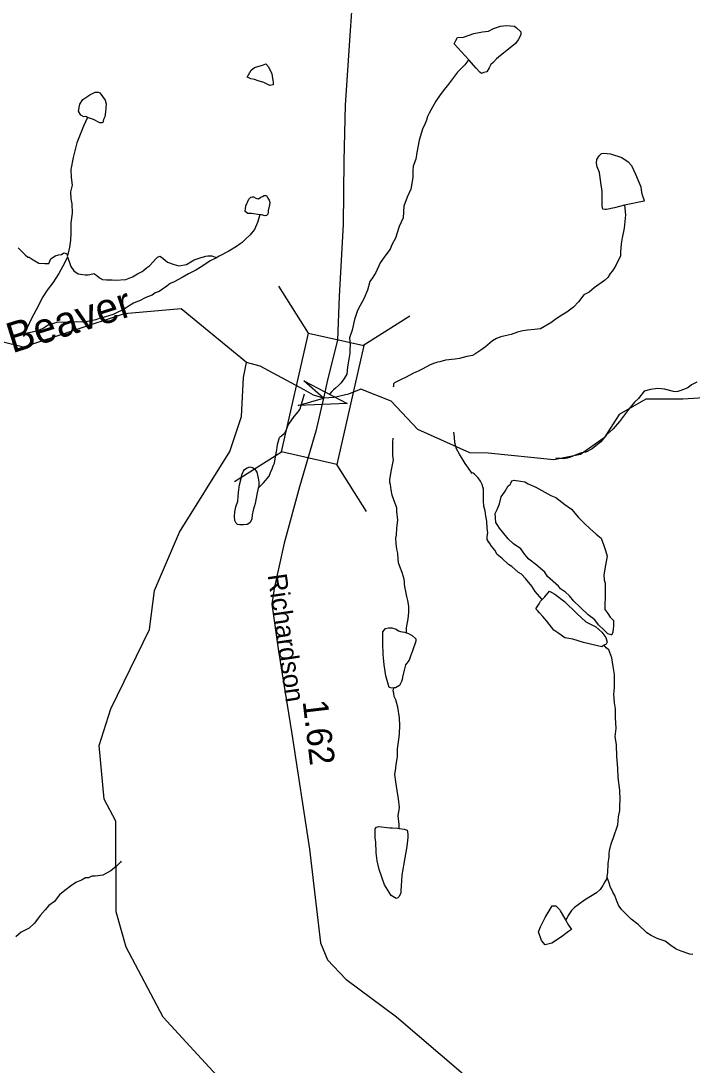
# Model space of a CAD drawing. Extents: x 2001466 to 2224147, y 644118 to 847247.
# Drawn here: x 2020568 to 2023901, y 713970 to 719153 of the extents above; entities that cross this region are included whole.
import ezdxf

# ---------------------------------------------------------------- set-up
doc = ezdxf.new("R2010")
doc.units = 0
for name, color, linetype in [('Exist Hydrographic Creek Single Shore', 7, 'Continuous'), ('Exist Hydrographic Creek Single Shore Label', 7, 'Continuous'), ('Exist Hydrographic Misc Water Feature', 7, 'Continuous'), ('Exist Road Secondary Mileage Hundredths English Label', 7, 'Continuous'), ('Exist Road Secondary Structure Standard Bridge Attributed CELL', 7, 'Continuous'), ('Exist Road Secondary Structure Standard Bridge CELL', 7, 'Continuous'), ('Exist Road Secondary Type 51 Attributed', 7, 'Continuous'), ('Exist Road Secondary Type 51 Label', 7, 'Continuous')]:
    doc.layers.add(name, color=color, linetype=linetype)

msp = doc.modelspace()

# ---------------------------------------------------------------- linework, layer by layer
at = {"layer": 'Exist Hydrographic Creek Single Shore'}
msp.add_line((2022889, 717006.3), (2022798, 717008.1), dxfattribs=at)
for points in [[(2021689.1, 717457.2), (2021364.1, 717723), (2021081.1, 717699.3), (2020581.2, 717532.3), (2020472.9, 717558.8)], [(2022798, 717008.1), (2022539, 717125), (2022406.1, 717265.5), (2022256, 717324.3), (2022194.2, 717299.5), (2022123.4, 717283.8), (2022070.2, 717279.8), (2022020.4, 717295.6), (2021974.5, 717321.8), (2021756.1, 717439.5), (2021689.1, 717457.2)], [(2025422, 717016.9), (2025256, 717010.5), (2025039, 717041.2), (2024522.1, 717015.6), (2024389, 717100.4), (2024247.1, 717300.1), (2023856.1, 717275.3), (2023672.1, 717275.7), (2023539.1, 717199.7), (2023464, 717083.2), (2023347.9, 717000.2), (2023214, 716973.4), (2022889, 717006.3)]]:
    msp.add_lwpolyline(points, dxfattribs=at)
at = {"layer": 'Exist Hydrographic Misc Water Feature'}
msp.add_line((2021673.1, 717382.1), (2021689.1, 717457.2), dxfattribs=at)
for points in [[(2022791.8, 718959.8), (2022719.9, 719037.8), (2022727.9, 719055.7), (2022735.9, 719069.7), (2022765.8, 719071.8), (2022817.9, 719089.8), (2022859.9, 719097.8), (2022889.9, 719101.8), (2022915.9, 719113.9), (2022949.7, 719125.9), (2022979.7, 719129.9), (2022999.8, 719127.9), (2023019.7, 719125.9), (2023029.7, 719117.9), (2023045.7, 719103.9), (2023051.6, 719097.9), (2023051.6, 719084), (2023037.9, 719057.9), (2023023.8, 719039.9), (2022981.9, 719005.9), (2022949.9, 718979.9), (2022929.8, 718963.9), (2022913.9, 718945.8), (2022901.8, 718935.8), (2022893.8, 718919.8), (2022882.1, 718899.8), (2022867.9, 718895.8), (2022856, 718891.8), (2022848, 718897.8), (2022829.8, 718917.8), (2022791.8, 718959.8)], [(2021755.9, 718929.2), (2021768, 718933.2), (2021784, 718939.2), (2021798.2, 718925.2), (2021814.2, 718889.2), (2021818.1, 718867.2), (2021820.1, 718849.2), (2021820.1, 718835.2), (2021804.1, 718831.3), (2021774.2, 718847.2), (2021746.1, 718855.2), (2021728, 718861.1), (2021710.2, 718865.2), (2021700.1, 718869.1), (2021692.2, 718873.1), (2021712, 718907.1), (2021728, 718921.2), (2021755.9, 718929.2)], [(2022791.8, 718959.8), (2022787.9, 718953.8), (2022772, 718933.8), (2022736.1, 718897.8), (2022686, 718831.7), (2022676, 718819.7), (2022649.9, 718785.7), (2022628, 718753.7), (2022596, 718693.7), (2022588, 718677.7), (2022582.1, 718659.7), (2022576.1, 718643.7), (2022562.2, 718615.7), (2022546.2, 718559.7), (2022534.3, 718499.7), (2022530.2, 718465.7), (2022516.3, 718431.7), (2022514.2, 718407.7), (2022514.2, 718375.7), (2022504.4, 718317.7), (2022486.3, 718277.7), (2022470.3, 718233.7), (2022466.4, 718175.7), (2022446.5, 718131.7), (2022428.5, 718073.7), (2022410.4, 718041.7), (2022402.5, 718019.7), (2022380.5, 717991.7), (2022352.6, 717951.6), (2022330.5, 717903.6), (2022314.5, 717877.7), (2022300.5, 717859.7), (2022288.6, 717815.6), (2022270.6, 717773.6), (2022242.7, 717721.7), (2022238.6, 717709.6), (2022224.7, 717669.6), (2022212.8, 717617.6), (2022200.7, 717579.6), (2022202.7, 717543.6), (2022200.9, 717521.6)], [(2020898.4, 718672.7), (2020890.4, 718678.7), (2020880.3, 718676.7), (2020866.4, 718684.7), (2020854.3, 718704.7), (2020860.3, 718738.7), (2020876.2, 718762.7), (2020910.3, 718784.7), (2020936.3, 718798.7), (2020952.3, 718798.7), (2020960.3, 718794.8), (2020986.2, 718758.8), (2020992.3, 718740.8), (2020988.2, 718700.7), (2020984.3, 718676.7), (2020978.4, 718662.7), (2020974.3, 718648.8), (2020970.4, 718646.8), (2020960.3, 718646.8), (2020928.3, 718662.7), (2020898.4, 718672.7)], [(2020898.4, 718672.7), (2020878.3, 718630.7), (2020846.3, 718546.7), (2020828.5, 718474.7), (2020816.4, 718414.7), (2020818.4, 718374.7), (2020822.5, 718336.7), (2020814.5, 718304.7), (2020816.4, 718268.7), (2020820.7, 718244.7), (2020822.5, 718198.8), (2020816.6, 718150.7), (2020816.6, 718098.8), (2020814.7, 718064.8), (2020808.8, 718028.7), (2020800.8, 717992.7)], [(2023566.1, 718238.3), (2023516.3, 718224.3), (2023476.1, 718216.3), (2023470.2, 718216.3), (2023458.3, 718218.3), (2023454.2, 718234.3), (2023454.2, 718268.3), (2023454.2, 718306.2), (2023448, 718350.2), (2023442.1, 718400.2), (2023430.2, 718428.2), (2023426.1, 718446.2), (2023428.1, 718464.2), (2023440, 718482.2), (2023452.1, 718494.2), (2023462.2, 718496.2), (2023496, 718492.3), (2023552.2, 718474.3), (2023584.2, 718452.4), (2023600.2, 718434.4), (2023620.1, 718392.3), (2023646.1, 718328.4), (2023650.2, 718300.4), (2023654.3, 718284.4), (2023662.3, 718266.3), (2023664.1, 718258.4), (2023566.1, 718238.3)], [(2021754.5, 718189.2), (2021712.5, 718197.3), (2021694.4, 718197.2), (2021682.5, 718207.2), (2021684.6, 718235.3), (2021700.6, 718267.2), (2021710.4, 718277.2), (2021716.6, 718279.2), (2021722.5, 718279.2), (2021734.4, 718273.3), (2021740.5, 718271.3), (2021748.5, 718269.3), (2021760.4, 718277.3), (2021768.4, 718281.2), (2021776.4, 718285.2), (2021788.3, 718285.2), (2021794.5, 718273.3), (2021800.4, 718263.3), (2021804.5, 718251.3), (2021802.5, 718239.3), (2021796.5, 718211.3), (2021796.5, 718201.3), (2021794.5, 718193.3), (2021788.5, 718187.3), (2021780.5, 718185.3), (2021762.5, 718189.2), (2021754.5, 718189.2)], [(2023566.1, 718238.3), (2023570.2, 718190.4), (2023564.3, 718124.3), (2023554.2, 718076.4), (2023548.3, 718046.4), (2023546.2, 718004.3), (2023546.2, 717984.3), (2023532.3, 717960.3), (2023522.2, 717938.4), (2023506.5, 717912.4), (2023494.4, 717898.4), (2023482.5, 717878.3), (2023466.5, 717864.3), (2023414.4, 717828.3), (2023390.4, 717806.3), (2023364.4, 717792.3), (2023336.5, 717758.3), (2023312.5, 717732.3), (2023278.6, 717706.2), (2023254.6, 717692.2), (2023226.6, 717674.2), (2023200.5, 717654.1), (2023148.6, 717624.2), (2023118.5, 717620.2), (2023084.7, 717618.2), (2023060.5, 717614.1), (2023034.6, 717608.1), (2023002.6, 717596.1), (2022972.7, 717590), (2022950.8, 717584), (2022930.7, 717576), (2022910.8, 717564), (2022874.7, 717534), (2022852.7, 717518), (2022822.6, 717498), (2022810.7, 717492), (2022782.6, 717486), (2022746.7, 717476), (2022724.6, 717474), (2022676.6, 717467.9), (2022648.7, 717459.9), (2022636.6, 717457.9)], [(2021754.5, 718189.2), (2021742.4, 718151.2), (2021728.4, 718117.3), (2021706.5, 718091.3), (2021682.5, 718067.3), (2021666.5, 718053.2), (2021656.7, 718045.2), (2021638.6, 718033.2), (2021600.5, 718009.2), (2021552.5, 717985.2), (2021536.5, 717975.2)], [(2020554.7, 718026.6), (2020574.6, 718006.5), (2020588.8, 717990.6), (2020602.7, 717980.6), (2020608.7, 717980.6), (2020628.8, 717966.6), (2020656.6, 717950.6), (2020686.8, 717948.7), (2020706.7, 717948.7), (2020716.7, 717970.7), (2020738.7, 717986.7), (2020754.7, 717990.7), (2020770.6, 717992.7), (2020780.7, 718000.7), (2020792.8, 717998.7), (2020800.8, 717992.7)], [(2020800.8, 717992.7), (2020798.7, 717984.7), (2020799.8, 717981), (2020786.6, 717952.8), (2020756.7, 717898.7), (2020726.8, 717852.7), (2020698.9, 717816.7), (2020676.7, 717782.7), (2020644.7, 717718.7), (2020620.8, 717674.7), (2020599, 717628.7), (2020591, 717612.7), (2020581, 717586.6)], [(2020800.8, 717992.7), (2020798.7, 717984.7), (2020799.8, 717981), (2020802.6, 717970.7), (2020808.8, 717952.8), (2020816.8, 717932.8), (2020830.7, 717912.7), (2020852.7, 717896.7), (2020886.7, 717892.8), (2020902.7, 717892.8), (2020924.6, 717896.8), (2020930.8, 717898.8), (2020944.7, 717888.8), (2020958.7, 717876.8), (2020972.6, 717868.8), (2020992.7, 717866.9), (2021020.8, 717866.9), (2021038.6, 717864.9), (2021088.7, 717868.9), (2021122.7, 717882.9), (2021146.7, 717896.9), (2021170.7, 717908.9), (2021178.7, 717914.9), (2021192.6, 717927), (2021206.8, 717937), (2021224.6, 717957), (2021238.8, 717971), (2021246.6, 717979), (2021258.7, 717985), (2021266.7, 717979), (2021284.5, 717965), (2021296.6, 717955), (2021328.8, 717943.1), (2021352.6, 717937.1), (2021390.5, 717943.1), (2021412.7, 717957.1), (2021428.7, 717967.1), (2021458.6, 717977.1), (2021486.5, 717985.1), (2021496.5, 717987.1), (2021504.5, 717987.1), (2021516.6, 717987.2), (2021532.6, 717979.1), (2021536.5, 717975.2)], [(2021536.5, 717975.2), (2021508.6, 717961.2), (2021466.8, 717933.1), (2021436.7, 717915.1), (2021400.8, 717897.1), (2021368.8, 717879), (2021328.8, 717857), (2021308.7, 717849.1), (2021292.7, 717835.1), (2021270.8, 717821), (2021254.8, 717809), (2021234.7, 717803), (2021220.7, 717791)], [(2021220.7, 717791), (2021214.8, 717789), (2021188.7, 717779), (2021156.8, 717763), (2021146.9, 717759), (2021126.8, 717750.9), (2021110.8, 717740.9), (2021076.8, 717718.9), (2021052.8, 717708.9), (2021026.8, 717695), (2020988.8, 717682.9), (2020956.8, 717674.9), (2020940.8, 717668.9), (2020898.8, 717660.8), (2020876.9, 717656.8), (2020844.9, 717658.8), (2020794.8, 717654.8), (2020750.8, 717656.8), (2020703, 717642.7), (2020682.9, 717628.7), (2020652.9, 717614.7), (2020624.9, 717606.7), (2020599, 717602.6), (2020581, 717586.6)], [(2022200.9, 717521.6), (2022200.9, 717503.6), (2022196.8, 717473.7), (2022190.8, 717435.6), (2022186.7, 717399.6), (2022172.8, 717377.6), (2022158.8, 717355.6), (2022144.9, 717343.6), (2022131, 717329.6), (2022120.9, 717321.6), (2022112.9, 717313.6), (2022102.9, 717301.6)], [(2022636.6, 717457.9), (2022628.6, 717455.9), (2022622.9, 717453.9), (2022600.7, 717445.8), (2022560.8, 717423.8), (2022544.8, 717415.8), (2022514.8, 717401.8), (2022480.8, 717383.8), (2022456.8, 717371.8), (2022432.8, 717361.7), (2022422.8, 717355.7), (2022418.9, 717351.7), (2022418.9, 717337.8), (2022414.8, 717335.8)], [(2021606, 717016), (2021664.1, 717188.7), (2021673.1, 717382.1)], [(2023820.6, 717310.6), (2023808.7, 717312.6), (2023764.6, 717324.6), (2023730.6, 717328.5), (2023694.7, 717322.5), (2023662.7, 717314.5), (2023634.6, 717278.5), (2023614.7, 717260.6), (2023584.8, 717224.5), (2023540.7, 717164.5), (2023508.7, 717128.4), (2023476.7, 717098.5), (2023448.8, 717062.4), (2023405, 717028.4), (2023373, 717012.3), (2023352.9, 717008.4), (2023328.9, 717000.3), (2023296.9, 716986.3), (2023280.9, 716982.3), (2023264.9, 716978.3), (2023224.9, 716982.3)], [(2023924.8, 717358.7), (2023898.7, 717346.7), (2023880.7, 717330.7), (2023844.6, 717318.6), (2023830.6, 717312.6), (2023820.6, 717310.6)], [(2021974.9, 717299.5), (2021964.9, 717265.5), (2021958.9, 717243.5), (2021953, 717225.5), (2021934.9, 717201.5), (2021922.8, 717189.5), (2021909.1, 717167.5), (2021895.2, 717149.5), (2021887.2, 717125.5), (2021875.1, 717103.4), (2021863, 717091.4), (2021853.1, 717085.4)], [(2022821, 716902.1), (2022811.1, 716910.1), (2022809.1, 716906.1), (2022791, 716932.1), (2022775, 716956), (2022746.9, 717002), (2022730.9, 717028), (2022722.9, 717058), (2022720.9, 717086), (2022718.8, 717111.9)], [(2021747.1, 716833.4), (2021773.1, 716859.4), (2021801.2, 716893.5), (2021807.2, 716911.5), (2021815.2, 716929.4), (2021819.1, 716939.4), (2021823.2, 716947.4), (2021827.1, 716957.5), (2021833, 716989.5), (2021839, 717023.5), (2021843.1, 717049.5), (2021853.1, 717085.4)], [(2022483.4, 716116), (2022483.4, 716139.9), (2022491.4, 716184), (2022495.3, 716216), (2022495.3, 716248), (2022489.4, 716275.9), (2022485.5, 716295.9), (2022479.3, 716319.9), (2022475.4, 716344), (2022473.4, 716358), (2022473.4, 716365.9), (2022471.3, 716382), (2022461.3, 716413.9), (2022449.2, 716443.9), (2022443.3, 716461.9), (2022439.4, 716505.9), (2022439.4, 716509.9), (2022435.3, 716529.9), (2022431.4, 716557.9), (2022429.3, 716585.9), (2022433.2, 716599.9), (2022435.3, 716635.9), (2022439.2, 716673.8), (2022435.3, 716717.9), (2022435.3, 716735.8), (2022421.1, 716769.8), (2022411.1, 716797.9), (2022407.2, 716825.8), (2022403.1, 716851.8), (2022401, 716861.8), (2022401, 716875.8), (2022409, 716923.8), (2022419.1, 716973.8), (2022415, 716995.8), (2022415, 717033.8), (2022415, 717061.8), (2022417, 717081.7)], [(2023150.9, 711708.5), (2023124.8, 712092.9), (2022992, 712282.7), (2022733.8, 712484.8), (2022591.9, 712648.5), (2022433, 713025.8), (2022425, 713157.1), (2022332.9, 713267.3), (2021866, 713565.6), (2021275.1, 714207.5), (2021090.9, 714555.8), (2021040.9, 714730.7), (2021040.1, 715180.2), (2020982.1, 715289.7), (2020957, 715556), (2021015.1, 715738.6), (2021207, 716131.7), (2021232, 716324.7), (2021356.1, 716614.2), (2021606, 717016)], [(2021747.1, 716833.4), (2021739.1, 716801.4), (2021731.3, 716757.5), (2021721.3, 716723.4), (2021717.4, 716701.4), (2021715.3, 716679.4), (2021705.3, 716661.4), (2021691.3, 716653.4), (2021673.3, 716651.4), (2021655.2, 716651.4), (2021643.3, 716653.4), (2021637.2, 716659.4), (2021631.3, 716673.4), (2021629.2, 716693.4), (2021631.3, 716715.4), (2021635.4, 716741.4), (2021645.2, 716769.4), (2021647.2, 716791.4), (2021649.1, 716813.4), (2021653.2, 716849.4), (2021661.2, 716881.4), (2021665.1, 716899.4), (2021673.1, 716917.4), (2021679.2, 716925.4), (2021691.1, 716933.4), (2021705.3, 716939.4), (2021721.3, 716933.4), (2021729.3, 716927.4), (2021739.1, 716913.4), (2021747.1, 716883.5), (2021749.2, 716865.5), (2021749.2, 716841.4), (2021747.1, 716833.4)], [(2023157.2, 716280.4), (2023121.4, 716320.3), (2023105.4, 716346.3), (2023073.2, 716384.3), (2023053.3, 716406.3), (2023039.3, 716414.2), (2023005.3, 716444.2), (2022989.3, 716454.2), (2022957.3, 716484.2), (2022933.3, 716504.2), (2022921.2, 716526.2), (2022905.2, 716546.1), (2022897.2, 716558.1), (2022889.2, 716570.1), (2022883.1, 716578.1), (2022883.1, 716594.1), (2022887.2, 716612.1), (2022883.1, 716634.2), (2022881.2, 716670.2), (2022877.1, 716694.1), (2022873.3, 716720.1), (2022867.1, 716744.1), (2022865.3, 716770.1), (2022865, 716792.2), (2022865, 716808.1), (2022865, 716828.1), (2022859.1, 716852.1), (2022851.1, 716868.1), (2022839, 716884.1), (2022827.1, 716896.1), (2022821, 716902.1)], [(2023237.2, 716346.4), (2023183.3, 716394.4), (2023169.3, 716416.4), (2023125.3, 716454.3), (2023091.2, 716480.3), (2023071.1, 716504.3), (2023059.2, 716520.3), (2023051.2, 716532.2), (2023015.1, 716556.2), (2022987.1, 716582.2), (2022959.2, 716616.1), (2022945.2, 716634.2), (2022937.2, 716648.2), (2022927.2, 716662.2), (2022923.1, 716708.1), (2022933.1, 716728.1), (2022945, 716756.2), (2022953, 716790.2), (2022969, 716814.2), (2022973.1, 716818.2), (2022987.1, 716844.1), (2022997.1, 716852.1), (2023001, 716858.2), (2023006.9, 716870.1), (2023017, 716872.2), (2023049, 716868.2), (2023071.1, 716864.2), (2023087.1, 716854.2), (2023125.1, 716838.3), (2023199.1, 716796.3), (2023225.1, 716786.3), (2023269, 716752.3), (2023303, 716728.3), (2023337.1, 716688.4), (2023369.1, 716656.4), (2023393.1, 716632.4), (2023425.3, 716604.5), (2023449.2, 716584.5), (2023463.2, 716548.5), (2023471.2, 716524.5), (2023479.2, 716496.5), (2023471.2, 716450.5), (2023463.2, 716402.5), (2023465.2, 716378.5), (2023469.3, 716362.5), (2023469.3, 716342.5), (2023469.3, 716292.6), (2023467.3, 716256.5), (2023467.3, 716230.5), (2023483.3, 716210.5), (2023495.2, 716192.5), (2023511.2, 716176.6), (2023511.4, 716162.5), (2023511.4, 716146.6), (2023509.3, 716136.6), (2023507.5, 716118.6), (2023503.4, 716104.6), (2023499.5, 716104.6), (2023483.5, 716110.6), (2023465.4, 716128.5), (2023437.3, 716154.6), (2023417.5, 716180.5), (2023385.5, 716204.5), (2023345.3, 716242.5), (2023313.3, 716272.5), (2023293.2, 716298.4), (2023273.3, 716316.4), (2023247.3, 716334.4), (2023237.2, 716346.4)], [(2023465.4, 716054.6), (2023453.3, 716046.5), (2023431.4, 716050.5), (2023361.5, 716066.5), (2023309.4, 716084.5), (2023269.4, 716090.5), (2023239.5, 716112.4), (2023215.5, 716128.4), (2023179.4, 716172.4), (2023159.3, 716196.3), (2023143.3, 716214.3), (2023133.5, 716226.3), (2023125.5, 716234.3), (2023131.4, 716244.3), (2023141.5, 716258.4), (2023149.3, 716272.4), (2023157.2, 716280.4)], [(2023157.2, 716280.4), (2023169.3, 716294.3), (2023193.3, 716322.3), (2023219.2, 716306.4), (2023267.4, 716270.4), (2023329.3, 716210.5), (2023373.4, 716170.4), (2023423.4, 716144.6), (2023453.3, 716118.5), (2023473.4, 716092.5), (2023479.4, 716068.5), (2023475.3, 716058.5), (2023465.4, 716054.6)], [(2022419.7, 715841.9), (2022409.6, 715840), (2022397.7, 715843.9), (2022379.7, 715901.9), (2022371.7, 715955.9), (2022369.6, 715991.9), (2022367.6, 716007.9), (2022365.5, 716063.9), (2022365.5, 716087.9), (2022365.5, 716103.9), (2022365.5, 716119.9), (2022371.5, 716127.9), (2022379.5, 716135.9), (2022393.4, 716139.9), (2022409.4, 716139.9), (2022431.6, 716133.9), (2022443.5, 716125.9), (2022453.5, 716121.9), (2022473.6, 716117.9), (2022483.4, 716116)], [(2022483.4, 716116), (2022493.5, 716112), (2022511.5, 716102), (2022529.6, 716086), (2022529.6, 716074), (2022513.6, 716026), (2022503.5, 715999.9), (2022495.5, 715980), (2022477.7, 715956), (2022471.6, 715930), (2022463.6, 715895.9), (2022461.7, 715884), (2022457.6, 715873.9), (2022447.6, 715853.9), (2022427.7, 715841.9), (2022419.7, 715841.9)], [(2023480, 714900.7), (2023480, 714906.7), (2023482.1, 714924.7), (2023483.9, 714970.7), (2023490, 715002.7), (2023490, 715020.7), (2023491.9, 715032.7), (2023499.9, 715068.7), (2023511.8, 715098.7), (2023531.9, 715162.7), (2023535.8, 715202.7), (2023541.9, 715232.7), (2023541.9, 715258.7), (2023543.8, 715286.7), (2023541.9, 715334.7), (2023533.7, 715396.7), (2023531.7, 715442.7), (2023527.8, 715500.6), (2023525.5, 715558.7), (2023519.6, 715600.7), (2023523.7, 715640.6), (2023521.6, 715694.7), (2023521.6, 715738.7), (2023515.5, 715768.6), (2023513.4, 715810.6), (2023515.5, 715844.6), (2023515.5, 715908.6), (2023509.5, 715948.6), (2023503.4, 715990.6), (2023487.4, 716030.5), (2023475.3, 716040.6), (2023465.4, 716054.6)], [(2022445.9, 715144.1), (2022445.9, 715164.1), (2022442, 715206.1), (2022448, 715248.1), (2022444.1, 715292.1), (2022435.9, 715332.1), (2022429.9, 715376), (2022425.8, 715412), (2022429.9, 715444), (2022432, 715462), (2022437.9, 715500), (2022437.7, 715540), (2022445.7, 715586), (2022447.8, 715614), (2022449.8, 715656), (2022447.8, 715694), (2022439.8, 715745.9), (2022429.7, 715782), (2022421.7, 715800), (2022419.7, 715816), (2022417.6, 715828), (2022419.7, 715841.9)], [(2022445.9, 715144.1), (2022472, 715140.1), (2022485.9, 715136.1), (2022490.2, 715118.1), (2022490.2, 715100.1), (2022484.1, 715054.1), (2022474, 714998.1), (2022460.1, 714912.1), (2022456.2, 714860.2), (2022454.3, 714834.1), (2022454.3, 714824.1), (2022446.3, 714806.1), (2022440.2, 714800.1), (2022432.2, 714796.1), (2022406.1, 714812.1), (2022374.2, 714864.1), (2022348.1, 714940), (2022338.1, 714984), (2022332.1, 715024), (2022330.1, 715078), (2022328, 715096), (2022328, 715126), (2022328, 715142), (2022334, 715150), (2022346.1, 715154), (2022400, 715148), (2022412.1, 715148), (2022437.9, 715146.1), (2022445.9, 715144.1)], [(2021066.3, 714981.2), (2021062.3, 714977.2), (2021042.3, 714957.3), (2021014.5, 714933.3), (2020974.5, 714913.2), (2020936.3, 714907.2), (2020920.3, 714907.2), (2020904.3, 714899.2), (2020888.3, 714899.2), (2020868.5, 714887.2), (2020844.5, 714877.1), (2020820.5, 714863.1), (2020786.4, 714837.1), (2020760.4, 714815.1), (2020742.6, 714793.1), (2020734.6, 714781.1), (2020706.5, 714761.1), (2020688.4, 714741), (2020664.4, 714713), (2020636.5, 714675), (2020608.7, 714649.1), (2020568.7, 714629), (2020542.6, 714607)], [(2023480, 714900.7), (2023477.9, 714896.7), (2023468.1, 714878.7), (2023458.1, 714860.7), (2023444.1, 714840.7), (2023426.1, 714824.7), (2023366.2, 714788.6), (2023336.1, 714764.7), (2023318, 714752.7), (2023302, 714736.7), (2023292.2, 714722.7), (2023286.2, 714712.6), (2023280.3, 714700.6), (2023272.3, 714690.6)], [(2023904.3, 714519.1), (2023890.3, 714521.1), (2023846.2, 714534.9), (2023822.2, 714545), (2023796.2, 714562.9), (2023768.3, 714584.9), (2023728.3, 714598.9), (2023698.2, 714612.9), (2023676.2, 714626.9), (2023634, 714666.8), (2023598.1, 714694.8), (2023550.1, 714742.8), (2023536.2, 714762.8), (2023526.1, 714788.8), (2023518.1, 714810.7), (2023508.1, 714828.7), (2023494.1, 714856.7), (2023490, 714874.7), (2023480, 714900.7)], [(2023272.3, 714690.6), (2023288.3, 714664.6), (2023296.3, 714652.6), (2023302.2, 714642.7), (2023288.3, 714632.7), (2023252.2, 714606.7), (2023204.2, 714574.6), (2023184.3, 714570.6), (2023172.2, 714566.6), (2023154.2, 714588.5), (2023138.2, 714630.5), (2023148.2, 714656.6), (2023172.2, 714702.6), (2023192.1, 714734.6), (2023206.1, 714760.6), (2023216.1, 714760.6), (2023224.1, 714760.6), (2023234.1, 714750.6), (2023242.1, 714742.6), (2023246, 714734.6), (2023272.3, 714690.6)]]:
    msp.add_lwpolyline(points, dxfattribs=at)
at = {"layer": 'Exist Road Secondary Structure Standard Bridge Attributed CELL'}
msp.add_lwpolyline([(2021973.1, 717366.1), (2022189.2, 717253.3), (2021945.6, 717243), (2022070.2, 717279.8)], close=True, dxfattribs=at)
at = {"layer": 'Exist Road Secondary Structure Standard Bridge CELL'}
for p, q in [((2021996.9, 717602.9), (2021849.8, 717836.4)), ((2022266.1, 717541.8), (2022499.6, 717688.9)), ((2021628.3, 716866.7), (2021861.8, 717013.8)), ((2022284.3, 716717.7), (2022137.2, 716951.2))]:
    msp.add_line(p, q, dxfattribs=at)
msp.add_lwpolyline([(2021861.8, 717013.8), (2021995.7, 717603.2), (2022271, 717540.7), (2022137.2, 716951.2)], close=True, dxfattribs=at)
at = {"layer": 'Exist Road Secondary Type 51 Attributed'}
for points in [[(2022233.4, 719484.1), (2022218.3, 719320.5), (2022201.1, 719080.2), (2022178.8, 718734.5), (2022172, 718457.5), (2022168, 718141.4), (2022149.3, 717786.2), (2022139.7, 717567.4), (2022091.9, 717377.6), (2022070.2, 717279.8)], [(2022070.2, 717279.8), (2022032.4, 717115.6), (2021952.2, 716840.2), (2021874.8, 716560.8), (2021825.8, 716335.7), (2021814.6, 716257.5), (2021847.3, 716024.4), (2021913.1, 715613.2), (2022001.7, 715041.7), (2022036.8, 714744.7), (2022055.9, 714577.1), (2022090.2, 714492.5), (2022181.2, 714396.7), (2022433.3, 714209.9), (2022753.1, 713936.8), (2023255.7, 713488.2), (2023503, 713247.1), (2024143.6, 712669.2), (2024555.2, 712303.6), (2024717.6, 712151.1)]]:
    msp.add_lwpolyline(points, dxfattribs=at)

# ---------------------------------------------------------------- texts
at = {"layer": 'Exist Hydrographic Creek Single Shore Label'}
msp.add_text('Beaver', height=150, rotation=17.3667, dxfattribs=at).set_placement((2020525, 717502.1))
at = {"layer": 'Exist Road Secondary Mileage Hundredths English Label'}
msp.add_text('1.62', height=125, rotation=276.7078, dxfattribs=at).set_placement((2021967, 715775.7))
at = {"layer": 'Exist Road Secondary Type 51 Label'}
msp.add_text('Richardson', height=95, rotation=278.1972, dxfattribs=at).set_placement((2021793.1, 716402.4))

doc.saveas('drawing.dxf')
